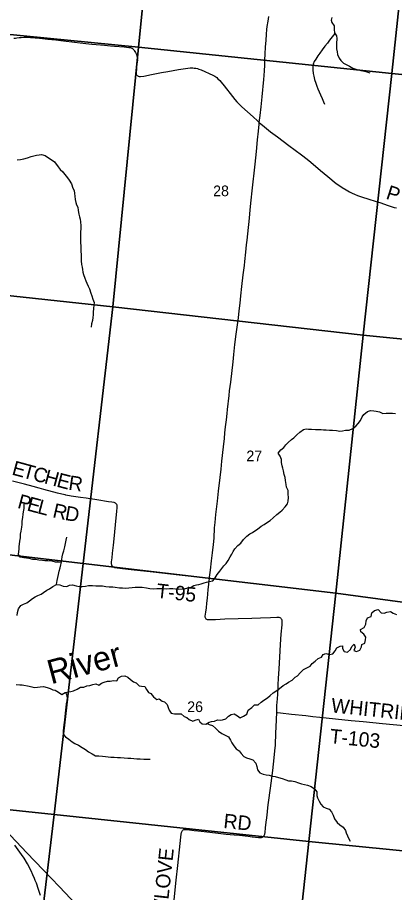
# Model space of a CAD drawing. Extents: x 1410790 to 1770854, y 566777 to 831614.
# Drawn here: x 1633845 to 1641677, y 682381 to 700569 of the extents above; entities that cross this region are included whole.
import ezdxf

# ---------------------------------------------------------------- set-up
doc = ezdxf.new("R2010")
doc.units = 0
for name, color, linetype in [('GM_X_County_Road', 7, 'Continuous'), ('GM_X_County_Road_Text', 7, 'Continuous'), ('GM_X_Minor_River', 7, 'Continuous'), ('GM_X_Minor_River_Text', 7, 'Continuous'), ('GM_X_Rail_Line', 7, 'Continuous'), ('GM_X_Section', 7, 'Continuous'), ('GM_X_Section_Text', 7, 'Continuous'), ('GM_X_State_Route', 7, 'Continuous'), ('GM_X_Township_Road', 7, 'Continuous'), ('GM_X_Township_Road_Text', 7, 'Continuous')]:
    doc.layers.add(name, color=color, linetype=linetype)

msp = doc.modelspace()

# ---------------------------------------------------------------- linework, layer by layer
at = {"layer": 'GM_X_County_Road'}
for points in [[(1633769, 700136), (1633802, 700141), (1633834, 700146), (1633878, 700152), (1633924, 700156), (1633983, 700159), (1634047, 700160), (1634114, 700156), (1634215, 700148), (1634247, 700144)], [(1634247, 700144), (1634476, 700120), (1634639, 700102), (1634802, 700084), (1635030, 700058), (1635267, 700031), (1635388, 700017), (1635568, 699999), (1635649, 699991), (1635780, 699980), (1635862, 699973), (1636058, 699958), (1636156, 699948), (1636172, 699946), (1636189, 699943), (1636205, 699938), (1636221, 699931), (1636235, 699922), (1636248, 699911), (1636260, 699899), (1636270, 699885), (1636295, 699842), (1636309, 699812), (1636315, 699797), (1636321, 699779), (1636325, 699765), (1636329, 699750), (1636332, 699732), (1636334, 699716), (1636335, 699683), (1636333, 699649), (1636320, 699535), (1636314, 699487), (1636310, 699438), (1636309, 699422), (1636310, 699406), (1636313, 699391), (1636319, 699377), (1636329, 699366), (1636342, 699357), (1636355, 699350), (1636370, 699345), (1636386, 699343), (1636401, 699343), (1636466, 699352), (1636627, 699383), (1636836, 699423), (1636965, 699447), (1637078, 699469), (1637191, 699489), (1637288, 699505), (1637337, 699512), (1637386, 699517), (1637435, 699520), (1637484, 699520), (1637517, 699518), (1637550, 699513), (1637583, 699506), (1637615, 699497), (1637661, 699480), (1637737, 699448), (1637826, 699407), (1637900, 699371), (1637943, 699346), (1637985, 699319), (1638010, 699297), (1638045, 699262), (1638078, 699225), (1638140, 699148), (1638309, 698927), (1638360, 698863), (1638402, 698813), (1638447, 698765), (1638506, 698709), (1638739, 698502), (1638834, 698418), (1638869, 698385)], [(1638869, 698385), (1638897, 698360), (1638974, 698298), (1639102, 698195), (1639246, 698087), (1639483, 697911), (1639615, 697814), (1639747, 697716), (1639863, 697624), (1639938, 697560), (1640142, 697388), (1640290, 697266), (1640468, 697121), (1640521, 697082), (1640589, 697037), (1640672, 696985), (1640743, 696944), (1640801, 696914), (1640846, 696894), (1640907, 696870), (1641015, 696834), (1641125, 696800), (1641297, 696747), (1641375, 696720), (1641545, 696658), (1641607, 696638), (1641670, 696621), (1641718, 696611)]]:
    msp.add_lwpolyline(points, dxfattribs=at)
at = {"layer": 'GM_X_Minor_River'}
for points in [[(1640377, 700570), (1640361, 700516), (1640378, 700462), (1640426, 700393), (1640423, 700319), (1640432, 700253), (1640470, 700185), (1640479, 700132), (1640474, 700028), (1640474, 699978), (1640475, 699918), (1640487, 699852), (1640496, 699798), (1640528, 699727), (1640561, 699677), (1640617, 699619), (1640684, 699582), (1640744, 699559), (1640810, 699519), (1640873, 699492), (1640927, 699478), (1640979, 699469), (1641051, 699451), (1641103, 699438), (1641168, 699422)], [(1640441, 700238), (1640382, 700165), (1640327, 700096), (1640283, 700034), (1640230, 699972), (1640176, 699897), (1640123, 699825), (1640087, 699771), (1640044, 699705), (1640008, 699654), (1639987, 699602), (1639978, 699528), (1639982, 699478), (1639989, 699403), (1640001, 699347), (1640018, 699279), (1640042, 699205), (1640063, 699142), (1640083, 699088), (1640112, 699026), (1640141, 698959), (1640173, 698887), (1640202, 698817), (1640222, 698765)], [(1633841, 697607), (1633909, 697616), (1633973, 697630), (1634053, 697655), (1634128, 697678), (1634184, 697696), (1634240, 697709), (1634292, 697717), (1634346, 697719), (1634420, 697700), (1634471, 697669), (1634525, 697631), (1634616, 697572), (1634687, 697467), (1634729, 697409), (1634784, 697362), (1634820, 697312), (1634861, 697262), (1634921, 697191), (1634968, 697114), (1634995, 697022), (1635019, 696970), (1635032, 696908), (1635036, 696855), (1635043, 696789), (1635054, 696725), (1635072, 696673), (1635098, 696623), (1635105, 696554), (1635116, 696480), (1635132, 696428), (1635145, 696378), (1635153, 696322), (1635158, 696238), (1635158, 696172), (1635153, 696119), (1635153, 696067)], [(1635153, 696067), (1635156, 696011), (1635152, 695941), (1635155, 695877), (1635159, 695827), (1635160, 695769), (1635161, 695697), (1635169, 695647), (1635168, 695585), (1635166, 695513), (1635177, 695438), (1635187, 695380), (1635192, 695330), (1635202, 695276), (1635217, 695224), (1635241, 695151), (1635264, 695097), (1635286, 695045), (1635311, 694987), (1635341, 694928), (1635370, 694842), (1635391, 694782), (1635413, 694715), (1635436, 694647), (1635432, 694589), (1635427, 694519), (1635418, 694447), (1635414, 694385), (1635407, 694333), (1635403, 694273), (1635384, 694203), (1635374, 694129)], [(1638607, 689788), (1638672, 689837), (1638724, 689867), (1638778, 689896), (1638830, 689936), (1638909, 689993), (1638967, 690033), (1639041, 690076), (1639092, 690114), (1639158, 690172), (1639231, 690239), (1639293, 690283), (1639343, 690330), (1639406, 690396), (1639454, 690461), (1639469, 690513), (1639477, 690589), (1639468, 690664), (1639465, 690734), (1639433, 690808), (1639426, 690862), (1639412, 690944), (1639403, 691009), (1639388, 691071), (1639372, 691145), (1639357, 691203), (1639343, 691253), (1639332, 691316), (1639328, 691384), (1639301, 691450), (1639262, 691512), (1639316, 691582), (1639380, 691632), (1639423, 691683), (1639471, 691735), (1639538, 691794), (1639588, 691834), (1639649, 691894), (1639713, 691951), (1639789, 692007), (1639839, 692016), (1639891, 692012), (1639955, 692013), (1640035, 692007), (1640087, 692006), (1640151, 692002), (1640203, 691999), (1640259, 691997), (1640329, 691994), (1640387, 691990), (1640469, 691985), (1640540, 691972), (1640600, 691974), (1640662, 691989), (1640732, 691991), (1640809, 692028), (1640875, 692076), (1640921, 692127), (1640974, 692191), (1641006, 692265), (1641043, 692317), (1641115, 692382), (1641180, 692402), (1641247, 692393), (1641299, 692383), (1641363, 692370), (1641433, 692339), (1641507, 692343), (1641563, 692344), (1641633, 692342), (1641698, 692335)], [(1634754, 689238), (1634690, 689244), (1634636, 689249), (1634562, 689265), (1634472, 689274), (1634412, 689277), (1634361, 689281), (1634289, 689290), (1634217, 689300), (1634163, 689305), (1634089, 689320), (1634033, 689328), (1633973, 689337), (1633898, 689349), (1633866, 689404), (1633873, 689466), (1633879, 689520), (1633881, 689570), (1633888, 689624), (1633896, 689682), (1633907, 689754), (1633910, 689828), (1633920, 689894), (1633935, 689972), (1633941, 690032), (1633944, 690102), (1633955, 690174), (1633963, 690242), (1633970, 690294), (1633980, 690362), (1633983, 690422), (1633991, 690490)], [(1633835, 688138), (1633846, 688202), (1633866, 688280), (1633917, 688346), (1633971, 688373), (1634035, 688401), (1634093, 688440), (1634158, 688494), (1634214, 688525), (1634268, 688553), (1634333, 688585), (1634387, 688620), (1634457, 688666), (1634509, 688693), (1634578, 688743), (1634652, 688780), (1634722, 688773), (1634792, 688751), (1634869, 688744), (1634922, 688768), (1634990, 688779), (1635065, 688756), (1635129, 688742), (1635185, 688741), (1635257, 688749), (1635323, 688760), (1635401, 688762), (1635471, 688755), (1635533, 688752), (1635613, 688752), (1635679, 688739), (1635751, 688735), (1635823, 688736), (1635874, 688729), (1635962, 688715), (1636026, 688716), (1636088, 688710), (1636158, 688713), (1636228, 688722), (1636290, 688724), (1636362, 688729), (1636438, 688725), (1636522, 688712), (1636596, 688697), (1636667, 688691), (1636737, 688702), (1636867, 688701), (1636947, 688694), (1637001, 688702), (1637075, 688697), (1637127, 688691), (1637185, 688684), (1637263, 688690), (1637313, 688695), (1637385, 688715), (1637451, 688730), (1637509, 688760), (1637561, 688773), (1637611, 688785), (1637661, 688798), (1637724, 688816), (1637774, 688833), (1637826, 688843), (1637900, 688856), (1637954, 688920), (1637995, 688988), (1638051, 689061), (1638092, 689113), (1638132, 689169), (1638177, 689222), (1638221, 689280), (1638266, 689360), (1638296, 689414), (1638325, 689466), (1638359, 689521), (1638424, 689593), (1638482, 689642), (1638543, 689716), (1638607, 689788)], [(1634655, 688780), (1634671, 688864), (1634681, 688926), (1634696, 688988), (1634712, 689058), (1634731, 689130), (1634743, 689192), (1634756, 689246), (1634766, 689304), (1634775, 689356), (1634785, 689418), (1634804, 689484), (1634827, 689564), (1634843, 689633), (1634856, 689701), (1634868, 689767)], [(1637633, 685931), (1637684, 685886), (1637758, 685882), (1637824, 685919), (1637874, 685933), (1637935, 685944), (1638003, 685972), (1638055, 685965), (1638107, 685969), (1638175, 685988), (1638231, 686048), (1638283, 686083), (1638349, 686097), (1638415, 686056), (1638469, 686008), (1638539, 686045), (1638607, 686091), (1638638, 686169), (1638710, 686228), (1638771, 686282), (1638845, 686283), (1638909, 686339), (1638963, 686376), (1639040, 686430), (1639092, 686473), (1639159, 686531), (1639213, 686564), (1639287, 686624), (1639362, 686685), (1639424, 686721), (1639478, 686756), (1639550, 686796), (1639611, 686855), (1639665, 686883), (1639718, 686949), (1639790, 687016), (1639858, 687048), (1639923, 687085), (1639969, 687143), (1640027, 687190), (1640094, 687244), (1640164, 687271), (1640196, 687325), (1640249, 687349), (1640324, 687330), (1640394, 687342), (1640443, 687401), (1640481, 687465), (1640546, 687502), (1640596, 687508), (1640597, 687454), (1640631, 687392), (1640698, 687379), (1640761, 687431), (1640789, 687494), (1640840, 687546), (1640861, 687478), (1640831, 687410), (1640890, 687387), (1640957, 687417), (1640995, 687485), (1640996, 687535), (1641062, 687566), (1641076, 687630), (1641081, 687688), (1641037, 687749), (1640978, 687797), (1640974, 687847), (1641045, 687891), (1641085, 687957), (1641088, 688027), (1641116, 688089), (1641194, 688120), (1641209, 688196), (1641263, 688244), (1641336, 688265), (1641401, 688194), (1641465, 688190), (1641515, 688211), (1641593, 688221), (1641653, 688184), (1641722, 688158)], [(1633819, 686702), (1633891, 686696), (1633943, 686699), (1634086, 686670), (1634142, 686658), (1634194, 686641), (1634258, 686647), (1634314, 686656), (1634386, 686666), (1634460, 686645), (1634523, 686622), (1634577, 686596), (1634629, 686583), (1634699, 686543), (1634768, 686496), (1634836, 686538), (1634904, 686549), (1634954, 686559), (1635011, 686574), (1635081, 686610), (1635151, 686651), (1635223, 686648), (1635285, 686676), (1635347, 686685), (1635413, 686705), (1635469, 686720), (1635533, 686688), (1635593, 686729), (1635644, 686751), (1635714, 686772), (1635768, 686776), (1635842, 686787), (1635906, 686783), (1635942, 686840), (1636004, 686874), (1636076, 686883), (1636138, 686859), (1636194, 686808), (1636255, 686760), (1636309, 686739), (1636370, 686676), (1636424, 686668), (1636490, 686663), (1636525, 686601), (1636563, 686541), (1636615, 686516), (1636672, 686450), (1636736, 686395), (1636786, 686403), (1636849, 686358), (1636901, 686346), (1636954, 686291), (1636978, 686223), (1636995, 686170), (1637035, 686110), (1637109, 686097), (1637173, 686095), (1637244, 686094), (1637310, 686042), (1637362, 686017), (1637413, 685975), (1637485, 685944), (1637535, 685964), (1637603, 685981), (1637633, 685931)], [(1634843, 686539), (1634864, 686493), (1634877, 686429), (1634867, 686365), (1634858, 686303), (1634852, 686229), (1634845, 686179), (1634837, 686103), (1634830, 686049), (1634821, 685965), (1634813, 685915), (1634807, 685865), (1634800, 685809), (1634796, 685741), (1634795, 685673), (1634840, 685614), (1634908, 685568), (1634983, 685515), (1635039, 685478), (1635113, 685440), (1635190, 685395), (1635258, 685354), (1635323, 685306), (1635393, 685261), (1635462, 685220), (1635532, 685222), (1635610, 685215), (1635676, 685207), (1635728, 685202), (1635786, 685194), (1635850, 685193), (1635922, 685188), (1635984, 685186), (1636060, 685183), (1636137, 685175), (1636199, 685170), (1636263, 685165), (1636321, 685161), (1636393, 685158), (1636467, 685152), (1636539, 685151), (1636603, 685149)], [(1637783, 685896), (1637828, 685875), (1637894, 685854), (1637959, 685798), (1638019, 685733), (1638090, 685687), (1638160, 685650), (1638227, 685617), (1638271, 685547), (1638300, 685491), (1638338, 685426), (1638385, 685366), (1638453, 685323), (1638492, 685267), (1638544, 685206), (1638605, 685182), (1638669, 685157), (1638733, 685140), (1638799, 685070)], [(1638799, 685070), (1638817, 685002), (1638829, 684928), (1638876, 684867), (1638950, 684837), (1639012, 684824), (1639074, 684817), (1639140, 684801), (1639196, 684790), (1639266, 684771), (1639342, 684747), (1639418, 684720), (1639474, 684705), (1639540, 684701), (1639608, 684686), (1639684, 684663), (1639746, 684640), (1639806, 684628), (1639872, 684613), (1639948, 684582), (1640016, 684538), (1640065, 684471), (1640064, 684399), (1640076, 684349), (1640109, 684280), (1640145, 684216), (1640194, 684163), (1640258, 684135), (1640322, 684110), (1640370, 684059), (1640405, 683987), (1640431, 683911), (1640488, 683834), (1640542, 683785), (1640609, 683739), (1640657, 683670), (1640672, 683620), (1640700, 683558), (1640721, 683507), (1640755, 683447)]]:
    msp.add_lwpolyline(points, dxfattribs=at)
at = {"layer": 'GM_X_Rail_Line'}
msp.add_lwpolyline([(1634321, 682319), (1634280, 682441), (1634236, 682572), (1634214, 682629), (1634196, 682673), (1634164, 682749), (1634126, 682833), (1634051, 682976), (1633983, 683091), (1633930, 683172), (1633792, 683366)], dxfattribs=at)
at = {"layer": 'GM_X_Section'}
for points in [[(1631638, 705801), (1636885, 705190), (1636361, 699952), (1631082, 700473)], [(1636885, 705190), (1642179, 704627), (1641622, 699407), (1636361, 699952)], [(1642179, 704627), (1647378, 704175), (1646893, 698880), (1641622, 699407)], [(1631082, 700473), (1636361, 699952), (1635828, 694554), (1630488, 695128)], [(1636361, 699952), (1641622, 699407), (1641025, 693968), (1635828, 694554)], [(1641622, 699407), (1646893, 698880), (1646387, 693431), (1641025, 693968)], [(1630488, 695128), (1635828, 694554), (1635208, 689217), (1629887, 689843)], [(1641025, 693968), (1640457, 688604), (1635208, 689217), (1635828, 694554)], [(1641025, 693968), (1646387, 693431), (1645810, 687990), (1643227, 688228), (1640457, 688604)], [(1635208, 689217), (1634606, 684004), (1629292, 684562), (1629887, 689843)], [(1635208, 689217), (1640457, 688604), (1639895, 683441), (1634606, 684004)], [(1640457, 688604), (1643227, 688228), (1645810, 687990), (1645273, 682909), (1639895, 683441)], [(1629292, 684562), (1634606, 684004), (1633977, 678706), (1628678, 679311)], [(1634606, 684004), (1639895, 683441), (1639320, 678118), (1633977, 678706)], [(1639895, 683441), (1645273, 682909), (1644675, 677552), (1639320, 678118)]]:
    msp.add_lwpolyline(points, close=True, dxfattribs=at)
at = {"layer": 'GM_X_State_Route'}
msp.add_lwpolyline([(1635067, 682122), (1634707, 682505), (1634548, 682671), (1634039, 683206), (1633589, 683683)], dxfattribs=at)
at = {"layer": 'GM_X_Township_Road'}
for points in [[(1638869, 698385), (1638885, 698531), (1638904, 698711), (1638926, 698923), (1638961, 699282), (1638968, 699363), (1638975, 699461), (1638982, 699576), (1638986, 699691), (1638991, 699805), (1638999, 699957), (1639008, 700091), (1639016, 700222), (1639026, 700317), (1639035, 700381), (1639053, 700490), (1639067, 700590)], [(1637833, 688904), (1637837, 688933), (1637855, 689079), (1637878, 689275), (1637898, 689438), (1637917, 689617), (1637928, 689748), (1637939, 689961), (1637949, 690075), (1637966, 690238), (1637986, 690401), (1637999, 690515), (1638022, 690720), (1638053, 691004), (1638074, 691183), (1638092, 691346), (1638125, 691647), (1638143, 691818), (1638154, 691933), (1638169, 692062), (1638184, 692208), (1638198, 692340), (1638206, 692421), (1638240, 692714), (1638252, 692811), (1638274, 692990), (1638322, 693414), (1638338, 693561), (1638362, 693772), (1638388, 693984), (1638413, 694179), (1638433, 694325), (1638452, 694472), (1638471, 694634), (1638487, 694781), (1638508, 694977), (1638536, 695221), (1638558, 695416), (1638567, 695498), (1638588, 695694), (1638603, 695840), (1638613, 695938), (1638627, 696069), (1638662, 696395), (1638679, 696574), (1638700, 696770), (1638719, 696966), (1638779, 697520), (1638807, 697781), (1638831, 698026), (1638851, 698205), (1638866, 698350), (1638869, 698385)], [(1637833, 688904), (1637808, 688908), (1637743, 688917), (1637579, 688936), (1637204, 688978), (1636665, 689037), (1636209, 689088), (1636029, 689107), (1635915, 689121), (1635883, 689127), (1635868, 689132), (1635853, 689138), (1635839, 689145), (1635826, 689154), (1635815, 689165), (1635807, 689177), (1635802, 689192), (1635799, 689207), (1635798, 689223), (1635800, 689255), (1635809, 689337), (1635820, 689435), (1635839, 689598), (1635853, 689729), (1635867, 689876), (1635881, 690022), (1635896, 690169), (1635910, 690299), (1635917, 690381), (1635918, 690398), (1635916, 690415), (1635913, 690432), (1635907, 690448), (1635897, 690463), (1635883, 690474), (1635867, 690481), (1635851, 690485), (1635802, 690493), (1635737, 690503), (1635494, 690540), (1635268, 690575), (1635154, 690593), (1634960, 690622), (1634848, 690642), (1634832, 690645), (1634769, 690659), (1634674, 690684), (1634389, 690760), (1634294, 690786), (1634167, 690820), (1633993, 690866), (1633882, 690895), (1633739, 690932)], [(1639230, 686125), (1639231, 686144), (1639236, 686268), (1639244, 686406), (1639250, 686505), (1639259, 686635), (1639262, 686701), (1639268, 686832), (1639279, 687028), (1639294, 687273), (1639312, 687535), (1639326, 687748), (1639341, 687944), (1639345, 687993), (1639345, 688009), (1639344, 688026), (1639341, 688042), (1639335, 688057), (1639325, 688070), (1639313, 688082), (1639299, 688090), (1639283, 688094), (1639267, 688096), (1639235, 688097), (1639103, 688092), (1638890, 688083), (1638710, 688077), (1638432, 688068), (1638153, 688059), (1637956, 688051), (1637858, 688047), (1637826, 688046), (1637809, 688046), (1637793, 688049), (1637777, 688054), (1637764, 688062), (1637754, 688075), (1637748, 688090), (1637745, 688106), (1637746, 688123), (1637759, 688210), (1637768, 688297), (1637778, 688396), (1637789, 688498), (1637798, 688584), (1637808, 688676), (1637820, 688784), (1637829, 688868), (1637833, 688904)], [(1637093, 682161), (1637144, 682634), (1637177, 682944), (1637226, 683400), (1637239, 683531), (1637246, 683596), (1637252, 683628), (1637257, 683644), (1637264, 683658), (1637274, 683671), (1637288, 683681), (1637303, 683687), (1637319, 683690), (1637335, 683690), (1637368, 683688), (1637515, 683670), (1637661, 683653), (1637955, 683622), (1638183, 683596), (1638346, 683579), (1638460, 683569), (1638639, 683550), (1638721, 683540), (1638851, 683524), (1638868, 683522), (1638884, 683522), (1638900, 683523), (1638916, 683526), (1638932, 683532), (1638945, 683541), (1638957, 683552), (1638967, 683565), (1638974, 683579), (1638980, 683594), (1638988, 683626), (1639000, 683724), (1639013, 683843), (1639023, 683934), (1639029, 683994), (1639037, 684057), (1639047, 684150), (1639062, 684253), (1639098, 684546), (1639147, 684920), (1639179, 685180), (1639194, 685327), (1639202, 685441), (1639215, 685702), (1639220, 685817), (1639226, 685980), (1639230, 686125)], [(1639230, 686125), (1639243, 686123), (1639311, 686115), (1639539, 686088), (1639832, 686057), (1639979, 686040), (1640125, 686025), (1640778, 685958), (1641023, 685935), (1641431, 685893), (1641871, 685851)]]:
    msp.add_lwpolyline(points, dxfattribs=at)

# ---------------------------------------------------------------- texts
at = {"layer": 'GM_X_County_Road_Text'}
msp.add_text('P', height=300, rotation=341.9895, dxfattribs=at).set_placement((1641482, 696805))
at = {"layer": 'GM_X_Minor_River_Text'}
msp.add_text('River', height=499.9, rotation=14.9794, dxfattribs=at).set_placement((1634541, 686707))
at = {"layer": 'GM_X_Section_Text'}
for s, p in [('28', (1637909, 696855)), ('27', (1638600, 691346)), ('26', (1637370, 686132))]:
    msp.add_text(s, height=221, rotation=0, dxfattribs=at).set_placement(p)
at = {"layer": 'GM_X_Township_Road_Text'}
for s, rotation, p in [('E', 344.9014, (1633711, 691071)), ('T', 344.9016, (1633928, 691012)), ('C', 344.9028, (1634145, 690954)), ('H', 344.9139, (1634382, 690890)), ('E', 345.3886, (1634640, 690820)), ('R', 351.2991, (1634890, 690757)), ('P', 344.8337, (1633827, 690379)), ('E', 344.9041, (1634023, 690326)), ('L', 345.2987, (1634242, 690267)), ('R', 347.0176, (1634558, 690185)), ('D', 350.0747, (1634816, 690127)), ('T-95', 353.6208, (1636720, 688509)), ('WHITRIDGE', 354.0857, (1640350, 686126)), ('T-103', 354.1251, (1640321, 685486)), ('RD', 354.1927, (1638114, 683723)), ('NEWLOVE', 83.9036, (1636881, 681295))]:
    msp.add_text(s, height=300, rotation=rotation, dxfattribs=at).set_placement(p)

doc.saveas('drawing.dxf')
